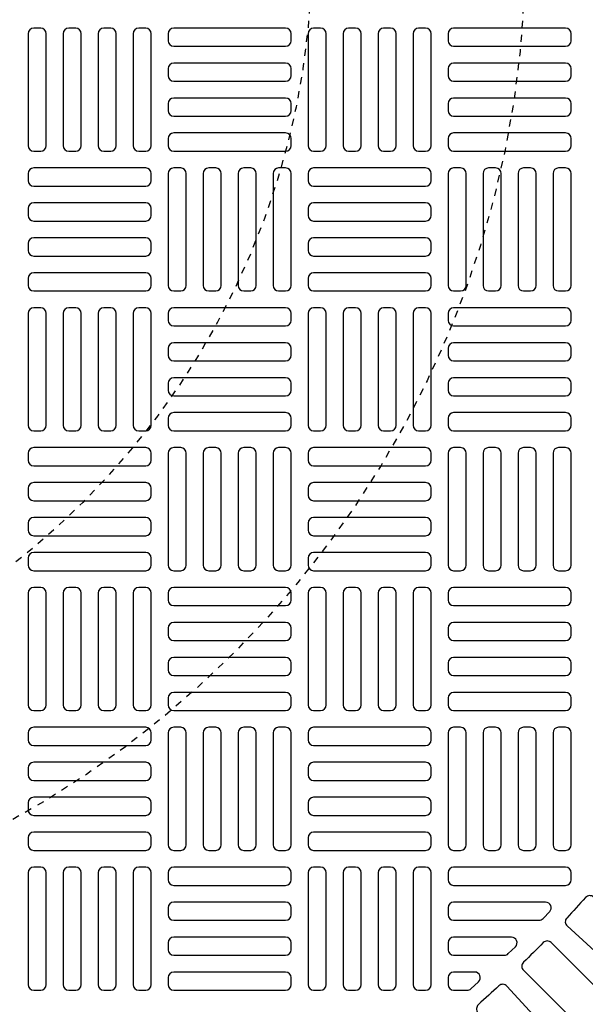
# Model space of a CAD drawing. Extents: x -285 to 5863, y 308 to 3178.
# Tile 603 of 622: x 5279 to 5287, y 1383 to 1397. Entities that reach past the tile are written whole.
import ezdxf

# ---------------------------------------------------------------- set-up
doc = ezdxf.new("R2010")
doc.units = 0
doc.header["$MEASUREMENT"] = 0
doc.linetypes.add('HIDDEN2', pattern=[0.28125, 0.1875, -0.09375])
doc.layers.get('DEFPOINTS').update_dxf_attribs({"linetype": 'CONTINUOUS'})
for name, color, linetype in [('TANK-MANHOLE-COVER-40', 2, 'CONTINUOUS'), ('TANK-MANHOLE-COVER-HATCH-40', 252, 'CONTINUOUS'), ('TANK-SLOPE', 3, 'CONTINUOUS')]:
    doc.layers.add(name, color=color, linetype=linetype)

msp = doc.modelspace()

# ---------------------------------------------------------------- linework, layer by layer
at = {"layer": 'DEFPOINTS', "color": 8, "linetype": 'HIDDEN2', "ltscale": 0.125}
msp.add_circle((5271.97805, 1398.01916), 14, dxfattribs=at)
msp.add_circle((5271.97805, 1398.01916), 14, dxfattribs=at)
msp.add_circle((5271.97805, 1398.01916), 14, dxfattribs=at)
msp.add_circle((5271.97805, 1398.01916), 14, dxfattribs=at)
at = {"layer": 'DEFPOINTS', "color": 8, "linetype": 'HIDDEN2', "ltscale": 0.5}
msp.add_circle((5271.97805, 1398.01916), 11, dxfattribs=at)
msp.add_circle((5271.97805, 1398.01916), 11, dxfattribs=at)
msp.add_circle((5271.97805, 1398.01916), 11, dxfattribs=at)
msp.add_circle((5271.97805, 1398.01916), 11, dxfattribs=at)
at = {"layer": 'TANK-MANHOLE-COVER-40', "color": 4, "linetype": 'Continuous'}
msp.add_circle((5271.97882, 1398.01916), 22.63902, dxfattribs=at)
at = {"layer": 'TANK-MANHOLE-COVER-40', "color": 1, "linetype": 'Continuous'}
msp.add_circle((5271.97882, 1398.01916), 22.44094, dxfattribs=at)
at = {"layer": 'TANK-MANHOLE-COVER-40', "color": 2, "linetype": 'Continuous'}
msp.add_circle((5271.97882, 1398.01916), 21.65354, dxfattribs=at)
at = {"layer": 'TANK-MANHOLE-COVER-HATCH-40', "linetype": 'Continuous', "flags": 128}
for points in [[(5279.06543, 1396.9168, 0.41421356), (5278.98669, 1396.83806), (5278.98669, 1395.26325, 0.41421356), (5279.06543, 1395.18451), (5279.16386, 1395.18451, 0.41421356), (5279.2426, 1395.26325), (5279.2426, 1396.83806, 0.41421356), (5279.16386, 1396.9168)], [(5279.55756, 1396.9168, 0.41421356), (5279.47882, 1396.83806), (5279.47882, 1395.26325, 0.41421356), (5279.55756, 1395.18451), (5279.65598, 1395.18451, 0.41421356), (5279.73472, 1395.26325), (5279.73472, 1396.83806, 0.41421356), (5279.65598, 1396.9168)], [(5280.04968, 1396.9168, 0.41421356), (5279.97094, 1396.83806), (5279.97094, 1395.26325, 0.41421356), (5280.04968, 1395.18451), (5280.14811, 1395.18451, 0.41421356), (5280.22685, 1395.26325), (5280.22685, 1396.83806, 0.41421356), (5280.14811, 1396.9168)], [(5280.54181, 1396.9168, 0.41421356), (5280.46307, 1396.83806), (5280.46307, 1395.26325, 0.41421356), (5280.54181, 1395.18451), (5280.64024, 1395.18451, 0.41421356), (5280.71898, 1395.26325), (5280.71898, 1396.83806, 0.41421356), (5280.64024, 1396.9168)], [(5282.68748, 1396.83806, 0.41421356), (5282.60874, 1396.9168), (5281.03394, 1396.9168, 0.41421356), (5280.9552, 1396.83806), (5280.9552, 1396.73963, 0.41421356), (5281.03394, 1396.66089), (5282.60874, 1396.66089, 0.41421356), (5282.68748, 1396.73963)], [(5283.00244, 1396.9168, 0.41421356), (5282.9237, 1396.83806), (5282.9237, 1395.26325, 0.41421356), (5283.00244, 1395.18451), (5283.10087, 1395.18451, 0.41421356), (5283.17961, 1395.26325), (5283.17961, 1396.83806, 0.41421356), (5283.10087, 1396.9168)], [(5283.49457, 1396.9168, 0.41421356), (5283.41583, 1396.83806), (5283.41583, 1395.26325, 0.41421356), (5283.49457, 1395.18451), (5283.59299, 1395.18451, 0.41421356), (5283.67173, 1395.26325), (5283.67173, 1396.83806, 0.41421356), (5283.59299, 1396.9168)], [(5283.98669, 1396.9168, 0.41421356), (5283.90795, 1396.83806), (5283.90795, 1395.26325, 0.41421356), (5283.98669, 1395.18451), (5284.08512, 1395.18451, 0.41421356), (5284.16386, 1395.26325), (5284.16386, 1396.83806, 0.41421356), (5284.08512, 1396.9168)], [(5284.47882, 1396.9168, 0.41421356), (5284.40008, 1396.83806), (5284.40008, 1395.26325, 0.41421356), (5284.47882, 1395.18451), (5284.57724, 1395.18451, 0.41421356), (5284.65598, 1395.26325), (5284.65598, 1396.83806, 0.41421356), (5284.57724, 1396.9168)], [(5286.62449, 1396.83806, 0.41421356), (5286.54575, 1396.9168), (5284.97094, 1396.9168, 0.41421356), (5284.8922, 1396.83806), (5284.8922, 1396.73963, 0.41421356), (5284.97094, 1396.66089), (5286.54575, 1396.66089, 0.41421356), (5286.62449, 1396.73963)], [(5282.68748, 1396.34593, 0.41421356), (5282.60874, 1396.42467), (5281.03394, 1396.42467, 0.41421356), (5280.9552, 1396.34593), (5280.9552, 1396.24751, 0.41421356), (5281.03394, 1396.16877), (5282.60874, 1396.16877, 0.41421356), (5282.68748, 1396.24751)], [(5286.62449, 1396.34593, 0.41421356), (5286.54575, 1396.42467), (5284.97094, 1396.42467, 0.41421356), (5284.8922, 1396.34593), (5284.8922, 1396.24751, 0.41421356), (5284.97094, 1396.16877), (5286.54575, 1396.16877, 0.41421356), (5286.62449, 1396.24751)], [(5282.68748, 1395.85381, 0.41421356), (5282.60874, 1395.93255), (5281.03394, 1395.93255, 0.41421356), (5280.9552, 1395.85381), (5280.9552, 1395.75538, 0.41421356), (5281.03394, 1395.67664), (5282.60874, 1395.67664, 0.41421356), (5282.68748, 1395.75538)], [(5286.62449, 1395.85381, 0.41421356), (5286.54575, 1395.93255), (5284.97094, 1395.93255, 0.41421356), (5284.8922, 1395.85381), (5284.8922, 1395.75538, 0.41421356), (5284.97094, 1395.67664), (5286.54575, 1395.67664, 0.41421356), (5286.62449, 1395.75538)], [(5282.68748, 1395.36168, 0.41421356), (5282.60874, 1395.44042), (5281.03394, 1395.44042, 0.41421356), (5280.9552, 1395.36168), (5280.9552, 1395.26325, 0.41421356), (5281.03394, 1395.18451), (5282.60874, 1395.18451, 0.41421356), (5282.68748, 1395.26325)], [(5286.62449, 1395.36168, 0.41421356), (5286.54575, 1395.44042), (5284.97094, 1395.44042, 0.41421356), (5284.8922, 1395.36168), (5284.8922, 1395.26325, 0.41421356), (5284.97094, 1395.18451), (5286.54575, 1395.18451, 0.41421356), (5286.62449, 1395.26325)], [(5278.98669, 1394.77113, 0.41421356), (5279.06543, 1394.69239), (5280.64024, 1394.69239, 0.41421356), (5280.71898, 1394.77113), (5280.71898, 1394.86955, 0.41421356), (5280.64024, 1394.94829), (5279.06543, 1394.94829, 0.41421356), (5278.98669, 1394.86955)], [(5281.03394, 1394.94829, 0.41421356), (5280.9552, 1394.86955), (5280.9552, 1393.29475, 0.41421356), (5281.03394, 1393.21601), (5281.13236, 1393.21601, 0.41421356), (5281.2111, 1393.29475), (5281.2111, 1394.86955, 0.41421356), (5281.13236, 1394.94829)], [(5281.52606, 1394.94829, 0.41421356), (5281.44732, 1394.86955), (5281.44732, 1393.29475, 0.41421356), (5281.52606, 1393.21601), (5281.62449, 1393.21601, 0.41421356), (5281.70323, 1393.29475), (5281.70323, 1394.86955, 0.41421356), (5281.62449, 1394.94829)], [(5282.01819, 1394.94829, 0.41421356), (5281.93945, 1394.86955), (5281.93945, 1393.29475, 0.41421356), (5282.01819, 1393.21601), (5282.11661, 1393.21601, 0.41421356), (5282.19535, 1393.29475), (5282.19535, 1394.86955, 0.41421356), (5282.11661, 1394.94829)], [(5282.51031, 1394.94829, 0.41421356), (5282.43157, 1394.86955), (5282.43157, 1393.29475, 0.41421356), (5282.51031, 1393.21601), (5282.60874, 1393.21601, 0.41421356), (5282.68748, 1393.29475), (5282.68748, 1394.86955, 0.41421356), (5282.60874, 1394.94829)], [(5282.9237, 1394.77113, 0.41421356), (5283.00244, 1394.69239), (5284.57724, 1394.69239, 0.41421356), (5284.65598, 1394.77113), (5284.65598, 1394.86955, 0.41421356), (5284.57724, 1394.94829), (5283.00244, 1394.94829, 0.41421356), (5282.9237, 1394.86955)], [(5284.97094, 1394.94829, 0.41421356), (5284.8922, 1394.86955), (5284.8922, 1393.29475, 0.41421356), (5284.97094, 1393.21601), (5285.06937, 1393.21601, 0.41421356), (5285.14811, 1393.29475), (5285.14811, 1394.86955, 0.41421356), (5285.06937, 1394.94829)], [(5285.46307, 1394.94829, 0.41421356), (5285.38433, 1394.86955), (5285.38433, 1393.29475, 0.41421356), (5285.46307, 1393.21601), (5285.5615, 1393.21601, 0.41421356), (5285.64024, 1393.29475), (5285.64024, 1394.86955, 0.41421356), (5285.5615, 1394.94829)], [(5285.9552, 1394.94829, 0.41421356), (5285.87646, 1394.86955), (5285.87646, 1393.29475, 0.41421356), (5285.9552, 1393.21601), (5286.05362, 1393.21601, 0.41421356), (5286.13236, 1393.29475), (5286.13236, 1394.86955, 0.41421356), (5286.05362, 1394.94829)], [(5286.44732, 1394.94829, 0.41421356), (5286.36858, 1394.86955), (5286.36858, 1393.29475, 0.41421356), (5286.44732, 1393.21601), (5286.54575, 1393.21601, 0.41421356), (5286.62449, 1393.29475), (5286.62449, 1394.86955, 0.41421356), (5286.54575, 1394.94829)], [(5278.98669, 1394.279, 0.41421356), (5279.06543, 1394.20026), (5280.64024, 1394.20026, 0.41421356), (5280.71898, 1394.279), (5280.71898, 1394.37743, 0.41421356), (5280.64024, 1394.45617), (5279.06543, 1394.45617, 0.41421356), (5278.98669, 1394.37743)], [(5282.9237, 1394.279, 0.41421356), (5283.00244, 1394.20026), (5284.57724, 1394.20026, 0.41421356), (5284.65598, 1394.279), (5284.65598, 1394.37743, 0.41421356), (5284.57724, 1394.45617), (5283.00244, 1394.45617, 0.41421356), (5282.9237, 1394.37743)], [(5278.98669, 1393.78688, 0.41421356), (5279.06543, 1393.70814), (5280.64024, 1393.70814, 0.41421356), (5280.71898, 1393.78688), (5280.71898, 1393.8853, 0.41421356), (5280.64024, 1393.96404), (5279.06543, 1393.96404, 0.41421356), (5278.98669, 1393.8853)], [(5282.9237, 1393.78688, 0.41421356), (5283.00244, 1393.70814), (5284.57724, 1393.70814, 0.41421356), (5284.65598, 1393.78688), (5284.65598, 1393.8853, 0.41421356), (5284.57724, 1393.96404), (5283.00244, 1393.96404, 0.41421356), (5282.9237, 1393.8853)], [(5278.98669, 1393.29475, 0.41421356), (5279.06543, 1393.21601), (5280.64024, 1393.21601, 0.41421356), (5280.71898, 1393.29475), (5280.71898, 1393.39318, 0.41421356), (5280.64024, 1393.47192), (5279.06543, 1393.47192, 0.41421356), (5278.98669, 1393.39318)], [(5282.9237, 1393.29475, 0.41421356), (5283.00244, 1393.21601), (5284.57724, 1393.21601, 0.41421356), (5284.65598, 1393.29475), (5284.65598, 1393.39318, 0.41421356), (5284.57724, 1393.47192), (5283.00244, 1393.47192, 0.41421356), (5282.9237, 1393.39318)], [(5279.06543, 1392.97979, 0.41421356), (5278.98669, 1392.90105), (5278.98669, 1391.32625, 0.41421356), (5279.06543, 1391.24751), (5279.16386, 1391.24751, 0.41421356), (5279.2426, 1391.32625), (5279.2426, 1392.90105, 0.41421356), (5279.16386, 1392.97979)], [(5279.55756, 1392.97979, 0.41421356), (5279.47882, 1392.90105), (5279.47882, 1391.32625, 0.41421356), (5279.55756, 1391.24751), (5279.65598, 1391.24751, 0.41421356), (5279.73472, 1391.32625), (5279.73472, 1392.90105, 0.41421356), (5279.65598, 1392.97979)], [(5280.04968, 1392.97979, 0.41421356), (5279.97094, 1392.90105), (5279.97094, 1391.32625, 0.41421356), (5280.04968, 1391.24751), (5280.14811, 1391.24751, 0.41421356), (5280.22685, 1391.32625), (5280.22685, 1392.90105, 0.41421356), (5280.14811, 1392.97979)], [(5280.54181, 1392.97979, 0.41421356), (5280.46307, 1392.90105), (5280.46307, 1391.32625, 0.41421356), (5280.54181, 1391.24751), (5280.64024, 1391.24751, 0.41421356), (5280.71898, 1391.32625), (5280.71898, 1392.90105, 0.41421356), (5280.64024, 1392.97979)], [(5282.68748, 1392.90105, 0.41421356), (5282.60874, 1392.97979), (5281.03394, 1392.97979, 0.41421356), (5280.9552, 1392.90105), (5280.9552, 1392.80262, 0.41421356), (5281.03394, 1392.72388), (5282.60874, 1392.72388, 0.41421356), (5282.68748, 1392.80262)], [(5283.00244, 1392.97979, 0.41421356), (5282.9237, 1392.90105), (5282.9237, 1391.32625, 0.41421356), (5283.00244, 1391.24751), (5283.10087, 1391.24751, 0.41421356), (5283.17961, 1391.32625), (5283.17961, 1392.90105, 0.41421356), (5283.10087, 1392.97979)], [(5283.49457, 1392.97979, 0.41421356), (5283.41583, 1392.90105), (5283.41583, 1391.32625, 0.41421356), (5283.49457, 1391.24751), (5283.59299, 1391.24751, 0.41421356), (5283.67173, 1391.32625), (5283.67173, 1392.90105, 0.41421356), (5283.59299, 1392.97979)], [(5283.98669, 1392.97979, 0.41421356), (5283.90795, 1392.90105), (5283.90795, 1391.32625, 0.41421356), (5283.98669, 1391.24751), (5284.08512, 1391.24751, 0.41421356), (5284.16386, 1391.32625), (5284.16386, 1392.90105, 0.41421356), (5284.08512, 1392.97979)], [(5284.47882, 1392.97979, 0.41421356), (5284.40008, 1392.90105), (5284.40008, 1391.32625, 0.41421356), (5284.47882, 1391.24751), (5284.57724, 1391.24751, 0.41421356), (5284.65598, 1391.32625), (5284.65598, 1392.90105, 0.41421356), (5284.57724, 1392.97979)], [(5286.62449, 1392.90105, 0.41421356), (5286.54575, 1392.97979), (5284.97094, 1392.97979, 0.41421356), (5284.8922, 1392.90105), (5284.8922, 1392.80262, 0.41421356), (5284.97094, 1392.72388), (5286.54575, 1392.72388, 0.41421356), (5286.62449, 1392.80262)], [(5282.68748, 1392.40892, 0.41421356), (5282.60874, 1392.48766), (5281.03394, 1392.48766, 0.41421356), (5280.9552, 1392.40892), (5280.9552, 1392.3105, 0.41421356), (5281.03394, 1392.23176), (5282.60874, 1392.23176, 0.41421356), (5282.68748, 1392.3105)], [(5286.62449, 1392.40892, 0.41421356), (5286.54575, 1392.48766), (5284.97094, 1392.48766, 0.41421356), (5284.8922, 1392.40892), (5284.8922, 1392.3105, 0.41421356), (5284.97094, 1392.23176), (5286.54575, 1392.23176, 0.41421356), (5286.62449, 1392.3105)], [(5282.68748, 1391.9168, 0.41421356), (5282.60874, 1391.99554), (5281.03394, 1391.99554, 0.41421356), (5280.9552, 1391.9168), (5280.9552, 1391.81837, 0.41421356), (5281.03394, 1391.73963), (5282.60874, 1391.73963, 0.41421356), (5282.68748, 1391.81837)], [(5286.62449, 1391.9168, 0.41421356), (5286.54575, 1391.99554), (5284.97094, 1391.99554, 0.41421356), (5284.8922, 1391.9168), (5284.8922, 1391.81837, 0.41421356), (5284.97094, 1391.73963), (5286.54575, 1391.73963, 0.41421356), (5286.62449, 1391.81837)], [(5282.68748, 1391.42467, 0.41421356), (5282.60874, 1391.50341), (5281.03394, 1391.50341, 0.41421356), (5280.9552, 1391.42467), (5280.9552, 1391.32625, 0.41421356), (5281.03394, 1391.24751), (5282.60874, 1391.24751, 0.41421356), (5282.68748, 1391.32625)], [(5286.62449, 1391.42467, 0.41421356), (5286.54575, 1391.50341), (5284.97094, 1391.50341, 0.41421356), (5284.8922, 1391.42467), (5284.8922, 1391.32625, 0.41421356), (5284.97094, 1391.24751), (5286.54575, 1391.24751, 0.41421356), (5286.62449, 1391.32625)], [(5278.98669, 1390.83412, 0.41421356), (5279.06543, 1390.75538), (5280.64024, 1390.75538, 0.41421356), (5280.71898, 1390.83412), (5280.71898, 1390.93255, 0.41421356), (5280.64024, 1391.01129), (5279.06543, 1391.01129, 0.41421356), (5278.98669, 1390.93255)], [(5281.03394, 1391.01129, 0.41421356), (5280.9552, 1390.93255), (5280.9552, 1389.35774, 0.41421356), (5281.03394, 1389.279), (5281.13236, 1389.279, 0.41421356), (5281.2111, 1389.35774), (5281.2111, 1390.93255, 0.41421356), (5281.13236, 1391.01129)], [(5281.52606, 1391.01129, 0.41421356), (5281.44732, 1390.93255), (5281.44732, 1389.35774, 0.41421356), (5281.52606, 1389.279), (5281.62449, 1389.279, 0.41421356), (5281.70323, 1389.35774), (5281.70323, 1390.93255, 0.41421356), (5281.62449, 1391.01129)], [(5282.01819, 1391.01129, 0.41421356), (5281.93945, 1390.93255), (5281.93945, 1389.35774, 0.41421356), (5282.01819, 1389.279), (5282.11661, 1389.279, 0.41421356), (5282.19535, 1389.35774), (5282.19535, 1390.93255, 0.41421356), (5282.11661, 1391.01129)], [(5282.51031, 1391.01129, 0.41421356), (5282.43157, 1390.93255), (5282.43157, 1389.35774, 0.41421356), (5282.51031, 1389.279), (5282.60874, 1389.279, 0.41421356), (5282.68748, 1389.35774), (5282.68748, 1390.93255, 0.41421356), (5282.60874, 1391.01129)], [(5282.9237, 1390.83412, 0.41421356), (5283.00244, 1390.75538), (5284.57724, 1390.75538, 0.41421356), (5284.65598, 1390.83412), (5284.65598, 1390.93255, 0.41421356), (5284.57724, 1391.01129), (5283.00244, 1391.01129, 0.41421356), (5282.9237, 1390.93255)], [(5284.97094, 1391.01129, 0.41421356), (5284.8922, 1390.93255), (5284.8922, 1389.35774, 0.41421356), (5284.97094, 1389.279), (5285.06937, 1389.279, 0.41421356), (5285.14811, 1389.35774), (5285.14811, 1390.93255, 0.41421356), (5285.06937, 1391.01129)], [(5285.46307, 1391.01129, 0.41421356), (5285.38433, 1390.93255), (5285.38433, 1389.35774, 0.41421356), (5285.46307, 1389.279), (5285.5615, 1389.279, 0.41421356), (5285.64024, 1389.35774), (5285.64024, 1390.93255, 0.41421356), (5285.5615, 1391.01129)], [(5285.9552, 1391.01129, 0.41421356), (5285.87646, 1390.93255), (5285.87646, 1389.35774, 0.41421356), (5285.9552, 1389.279), (5286.05362, 1389.279, 0.41421356), (5286.13236, 1389.35774), (5286.13236, 1390.93255, 0.41421356), (5286.05362, 1391.01129)], [(5286.44732, 1391.01129, 0.41421356), (5286.36858, 1390.93255), (5286.36858, 1389.35774, 0.41421356), (5286.44732, 1389.279), (5286.54575, 1389.279, 0.41421356), (5286.62449, 1389.35774), (5286.62449, 1390.93255, 0.41421356), (5286.54575, 1391.01129)], [(5278.98669, 1390.34199, 0.41421356), (5279.06543, 1390.26325), (5280.64024, 1390.26325, 0.41421356), (5280.71898, 1390.34199), (5280.71898, 1390.44042, 0.41421356), (5280.64024, 1390.51916), (5279.06543, 1390.51916, 0.41421356), (5278.98669, 1390.44042)], [(5282.9237, 1390.34199, 0.41421356), (5283.00244, 1390.26325), (5284.57724, 1390.26325, 0.41421356), (5284.65598, 1390.34199), (5284.65598, 1390.44042, 0.41421356), (5284.57724, 1390.51916), (5283.00244, 1390.51916, 0.41421356), (5282.9237, 1390.44042)], [(5278.98669, 1389.84987, 0.41421356), (5279.06543, 1389.77113), (5280.64024, 1389.77113, 0.41421356), (5280.71898, 1389.84987), (5280.71898, 1389.94829, 0.41421356), (5280.64024, 1390.02703), (5279.06543, 1390.02703, 0.41421356), (5278.98669, 1389.94829)], [(5282.9237, 1389.84987, 0.41421356), (5283.00244, 1389.77113), (5284.57724, 1389.77113, 0.41421356), (5284.65598, 1389.84987), (5284.65598, 1389.94829, 0.41421356), (5284.57724, 1390.02703), (5283.00244, 1390.02703, 0.41421356), (5282.9237, 1389.94829)], [(5278.98669, 1389.35774, 0.41421356), (5279.06543, 1389.279), (5280.64024, 1389.279, 0.41421356), (5280.71898, 1389.35774), (5280.71898, 1389.45617, 0.41421356), (5280.64024, 1389.53491), (5279.06543, 1389.53491, 0.41421356), (5278.98669, 1389.45617)], [(5282.9237, 1389.35774, 0.41421356), (5283.00244, 1389.279), (5284.57724, 1389.279, 0.41421356), (5284.65598, 1389.35774), (5284.65598, 1389.45617, 0.41421356), (5284.57724, 1389.53491), (5283.00244, 1389.53491, 0.41421356), (5282.9237, 1389.45617)], [(5279.06543, 1389.04278, 0.41421356), (5278.98669, 1388.96404), (5278.98669, 1387.38924, 0.41421356), (5279.06543, 1387.3105), (5279.16386, 1387.3105, 0.41421356), (5279.2426, 1387.38924), (5279.2426, 1388.96404, 0.41421356), (5279.16386, 1389.04278)], [(5279.55756, 1389.04278, 0.41421356), (5279.47882, 1388.96404), (5279.47882, 1387.38924, 0.41421356), (5279.55756, 1387.3105), (5279.65598, 1387.3105, 0.41421356), (5279.73472, 1387.38924), (5279.73472, 1388.96404, 0.41421356), (5279.65598, 1389.04278)], [(5280.04968, 1389.04278, 0.41421356), (5279.97094, 1388.96404), (5279.97094, 1387.38924, 0.41421356), (5280.04968, 1387.3105), (5280.14811, 1387.3105, 0.41421356), (5280.22685, 1387.38924), (5280.22685, 1388.96404, 0.41421356), (5280.14811, 1389.04278)], [(5280.54181, 1389.04278, 0.41421356), (5280.46307, 1388.96404), (5280.46307, 1387.38924, 0.41421356), (5280.54181, 1387.3105), (5280.64024, 1387.3105, 0.41421356), (5280.71898, 1387.38924), (5280.71898, 1388.96404, 0.41421356), (5280.64024, 1389.04278)], [(5282.68748, 1388.96404, 0.41421356), (5282.60874, 1389.04278), (5281.03394, 1389.04278, 0.41421356), (5280.9552, 1388.96404), (5280.9552, 1388.86562, 0.41421356), (5281.03394, 1388.78688), (5282.60874, 1388.78688, 0.41421356), (5282.68748, 1388.86562)], [(5283.00244, 1389.04278, 0.41421356), (5282.9237, 1388.96404), (5282.9237, 1387.38924, 0.41421356), (5283.00244, 1387.3105), (5283.10087, 1387.3105, 0.41421356), (5283.17961, 1387.38924), (5283.17961, 1388.96404, 0.41421356), (5283.10087, 1389.04278)], [(5283.49457, 1389.04278, 0.41421356), (5283.41583, 1388.96404), (5283.41583, 1387.38924, 0.41421356), (5283.49457, 1387.3105), (5283.59299, 1387.3105, 0.41421356), (5283.67173, 1387.38924), (5283.67173, 1388.96404, 0.41421356), (5283.59299, 1389.04278)], [(5283.98669, 1389.04278, 0.41421356), (5283.90795, 1388.96404), (5283.90795, 1387.38924, 0.41421356), (5283.98669, 1387.3105), (5284.08512, 1387.3105, 0.41421356), (5284.16386, 1387.38924), (5284.16386, 1388.96404, 0.41421356), (5284.08512, 1389.04278)], [(5284.47882, 1389.04278, 0.41421356), (5284.40008, 1388.96404), (5284.40008, 1387.38924, 0.41421356), (5284.47882, 1387.3105), (5284.57724, 1387.3105, 0.41421356), (5284.65598, 1387.38924), (5284.65598, 1388.96404, 0.41421356), (5284.57724, 1389.04278)], [(5286.62449, 1388.96404, 0.41421356), (5286.54575, 1389.04278), (5284.97094, 1389.04278, 0.41421356), (5284.8922, 1388.96404), (5284.8922, 1388.86562, 0.41421356), (5284.97094, 1388.78688), (5286.54575, 1388.78688, 0.41421356), (5286.62449, 1388.86562)], [(5282.68748, 1388.47192, 0.41421356), (5282.60874, 1388.55066), (5281.03394, 1388.55066, 0.41421356), (5280.9552, 1388.47192), (5280.9552, 1388.37349, 0.41421356), (5281.03394, 1388.29475), (5282.60874, 1388.29475, 0.41421356), (5282.68748, 1388.37349)], [(5286.62449, 1388.47192, 0.41421356), (5286.54575, 1388.55066), (5284.97094, 1388.55066, 0.41421356), (5284.8922, 1388.47192), (5284.8922, 1388.37349, 0.41421356), (5284.97094, 1388.29475), (5286.54575, 1388.29475, 0.41421356), (5286.62449, 1388.37349)], [(5282.68748, 1387.97979, 0.41421356), (5282.60874, 1388.05853), (5281.03394, 1388.05853, 0.41421356), (5280.9552, 1387.97979), (5280.9552, 1387.88136, 0.41421356), (5281.03394, 1387.80262), (5282.60874, 1387.80262, 0.41421356), (5282.68748, 1387.88136)], [(5286.62449, 1387.97979, 0.41421356), (5286.54575, 1388.05853), (5284.97094, 1388.05853, 0.41421356), (5284.8922, 1387.97979), (5284.8922, 1387.88136, 0.41421356), (5284.97094, 1387.80262), (5286.54575, 1387.80262, 0.41421356), (5286.62449, 1387.88136)], [(5282.68748, 1387.48766, 0.41421356), (5282.60874, 1387.5664), (5281.03394, 1387.5664, 0.41421356), (5280.9552, 1387.48766), (5280.9552, 1387.38924, 0.41421356), (5281.03394, 1387.3105), (5282.60874, 1387.3105, 0.41421356), (5282.68748, 1387.38924)], [(5286.62449, 1387.48766, 0.41421356), (5286.54575, 1387.5664), (5284.97094, 1387.5664, 0.41421356), (5284.8922, 1387.48766), (5284.8922, 1387.38924, 0.41421356), (5284.97094, 1387.3105), (5286.54575, 1387.3105, 0.41421356), (5286.62449, 1387.38924)], [(5278.98669, 1386.89711, 0.41421356), (5279.06543, 1386.81837), (5280.64024, 1386.81837, 0.41421356), (5280.71898, 1386.89711), (5280.71898, 1386.99554, 0.41421356), (5280.64024, 1387.07428), (5279.06543, 1387.07428, 0.41421356), (5278.98669, 1386.99554)], [(5281.03394, 1387.07428, 0.41421356), (5280.9552, 1386.99554), (5280.9552, 1385.42073, 0.41421356), (5281.03394, 1385.34199), (5281.13236, 1385.34199, 0.41421356), (5281.2111, 1385.42073), (5281.2111, 1386.99554, 0.41421356), (5281.13236, 1387.07428)], [(5281.52606, 1387.07428, 0.41421356), (5281.44732, 1386.99554), (5281.44732, 1385.42073, 0.41421356), (5281.52606, 1385.34199), (5281.62449, 1385.34199, 0.41421356), (5281.70323, 1385.42073), (5281.70323, 1386.99554, 0.41421356), (5281.62449, 1387.07428)], [(5282.01819, 1387.07428, 0.41421356), (5281.93945, 1386.99554), (5281.93945, 1385.42073, 0.41421356), (5282.01819, 1385.34199), (5282.11661, 1385.34199, 0.41421356), (5282.19535, 1385.42073), (5282.19535, 1386.99554, 0.41421356), (5282.11661, 1387.07428)], [(5282.51031, 1387.07428, 0.41421356), (5282.43157, 1386.99554), (5282.43157, 1385.42073, 0.41421356), (5282.51031, 1385.34199), (5282.60874, 1385.34199, 0.41421356), (5282.68748, 1385.42073), (5282.68748, 1386.99554, 0.41421356), (5282.60874, 1387.07428)], [(5282.9237, 1386.89711, 0.41421356), (5283.00244, 1386.81837), (5284.57724, 1386.81837, 0.41421356), (5284.65598, 1386.89711), (5284.65598, 1386.99554, 0.41421356), (5284.57724, 1387.07428), (5283.00244, 1387.07428, 0.41421356), (5282.9237, 1386.99554)], [(5284.97094, 1387.07428, 0.41421356), (5284.8922, 1386.99554), (5284.8922, 1385.42073, 0.41421356), (5284.97094, 1385.34199), (5285.06937, 1385.34199, 0.41421356), (5285.14811, 1385.42073), (5285.14811, 1386.99554, 0.41421356), (5285.06937, 1387.07428)], [(5285.46307, 1387.07428, 0.41421356), (5285.38433, 1386.99554), (5285.38433, 1385.42073, 0.41421356), (5285.46307, 1385.34199), (5285.5615, 1385.34199, 0.41421356), (5285.64024, 1385.42073), (5285.64024, 1386.99554, 0.41421356), (5285.5615, 1387.07428)], [(5285.9552, 1387.07428, 0.41421356), (5285.87646, 1386.99554), (5285.87646, 1385.42073, 0.41421356), (5285.9552, 1385.34199), (5286.05362, 1385.34199, 0.41421356), (5286.13236, 1385.42073), (5286.13236, 1386.99554, 0.41421356), (5286.05362, 1387.07428)], [(5286.44732, 1387.07428, 0.41421356), (5286.36858, 1386.99554), (5286.36858, 1385.42073, 0.41421356), (5286.44732, 1385.34199), (5286.54575, 1385.34199, 0.41421356), (5286.62449, 1385.42073), (5286.62449, 1386.99554, 0.41421356), (5286.54575, 1387.07428)], [(5278.98669, 1386.40499, 0.41421356), (5279.06543, 1386.32625), (5280.64024, 1386.32625, 0.41421356), (5280.71898, 1386.40499), (5280.71898, 1386.50341, 0.41421356), (5280.64024, 1386.58215), (5279.06543, 1386.58215, 0.41421356), (5278.98669, 1386.50341)], [(5282.9237, 1386.40499, 0.41421356), (5283.00244, 1386.32625), (5284.57724, 1386.32625, 0.41421356), (5284.65598, 1386.40499), (5284.65598, 1386.50341, 0.41421356), (5284.57724, 1386.58215), (5283.00244, 1386.58215, 0.41421356), (5282.9237, 1386.50341)], [(5278.98669, 1385.91286, 0.41421356), (5279.06543, 1385.83412), (5280.64024, 1385.83412, 0.41421356), (5280.71898, 1385.91286), (5280.71898, 1386.01129, 0.41421356), (5280.64024, 1386.09003), (5279.06543, 1386.09003, 0.41421356), (5278.98669, 1386.01129)], [(5282.9237, 1385.91286, 0.41421356), (5283.00244, 1385.83412), (5284.57724, 1385.83412, 0.41421356), (5284.65598, 1385.91286), (5284.65598, 1386.01129, 0.41421356), (5284.57724, 1386.09003), (5283.00244, 1386.09003, 0.41421356), (5282.9237, 1386.01129)], [(5278.98669, 1385.42073, 0.41421356), (5279.06543, 1385.34199), (5280.64024, 1385.34199, 0.41421356), (5280.71898, 1385.42073), (5280.71898, 1385.51916, 0.41421356), (5280.64024, 1385.5979), (5279.06543, 1385.5979, 0.41421356), (5278.98669, 1385.51916)], [(5282.9237, 1385.42073, 0.41421356), (5283.00244, 1385.34199), (5284.57724, 1385.34199, 0.41421356), (5284.65598, 1385.42073), (5284.65598, 1385.51916, 0.41421356), (5284.57724, 1385.5979), (5283.00244, 1385.5979, 0.41421356), (5282.9237, 1385.51916)], [(5279.06543, 1385.10577, 0.41421356), (5278.98669, 1385.02703), (5278.98669, 1383.45223, 0.41421356), (5279.06543, 1383.37349), (5279.16386, 1383.37349, 0.41421356), (5279.2426, 1383.45223), (5279.2426, 1385.02703, 0.41421356), (5279.16386, 1385.10577)], [(5279.55756, 1385.10577, 0.41421356), (5279.47882, 1385.02703), (5279.47882, 1383.45223, 0.41421356), (5279.55756, 1383.37349), (5279.65598, 1383.37349, 0.41421356), (5279.73472, 1383.45223), (5279.73472, 1385.02703, 0.41421356), (5279.65598, 1385.10577)], [(5280.04968, 1385.10577, 0.41421356), (5279.97094, 1385.02703), (5279.97094, 1383.45223, 0.41421356), (5280.04968, 1383.37349), (5280.14811, 1383.37349, 0.41421356), (5280.22685, 1383.45223), (5280.22685, 1385.02703, 0.41421356), (5280.14811, 1385.10577)], [(5280.54181, 1385.10577, 0.41421356), (5280.46307, 1385.02703), (5280.46307, 1383.45223, 0.41421356), (5280.54181, 1383.37349), (5280.64024, 1383.37349, 0.41421356), (5280.71898, 1383.45223), (5280.71898, 1385.02703, 0.41421356), (5280.64024, 1385.10577)], [(5282.68748, 1385.02703, 0.41421356), (5282.60874, 1385.10577), (5281.03394, 1385.10577, 0.41421356), (5280.9552, 1385.02703), (5280.9552, 1384.92861, 0.41421356), (5281.03394, 1384.84987), (5282.60874, 1384.84987, 0.41421356), (5282.68748, 1384.92861)], [(5283.00244, 1385.10577, 0.41421356), (5282.9237, 1385.02703), (5282.9237, 1383.45223, 0.41421356), (5283.00244, 1383.37349), (5283.10087, 1383.37349, 0.41421356), (5283.17961, 1383.45223), (5283.17961, 1385.02703, 0.41421356), (5283.10087, 1385.10577)], [(5283.49457, 1385.10577, 0.41421356), (5283.41583, 1385.02703), (5283.41583, 1383.45223, 0.41421356), (5283.49457, 1383.37349), (5283.59299, 1383.37349, 0.41421356), (5283.67173, 1383.45223), (5283.67173, 1385.02703, 0.41421356), (5283.59299, 1385.10577)], [(5283.98669, 1385.10577, 0.41421356), (5283.90795, 1385.02703), (5283.90795, 1383.45223, 0.41421356), (5283.98669, 1383.37349), (5284.08512, 1383.37349, 0.41421356), (5284.16386, 1383.45223), (5284.16386, 1385.02703, 0.41421356), (5284.08512, 1385.10577)], [(5284.47882, 1385.10577, 0.41421356), (5284.40008, 1385.02703), (5284.40008, 1383.45223, 0.41421356), (5284.47882, 1383.37349), (5284.57724, 1383.37349, 0.41421356), (5284.65598, 1383.45223), (5284.65598, 1385.02703, 0.41421356), (5284.57724, 1385.10577)], [(5282.68748, 1384.53491, 0.41421356), (5282.60874, 1384.61365), (5281.03394, 1384.61365, 0.41421356), (5280.9552, 1384.53491), (5280.9552, 1384.43648, 0.41421356), (5281.03394, 1384.35774), (5282.60874, 1384.35774, 0.41421356), (5282.68748, 1384.43648)], [(5282.68748, 1384.04278, 0.41421356), (5282.60874, 1384.12152), (5281.03394, 1384.12152, 0.41421356), (5280.9552, 1384.04278), (5280.9552, 1383.94436, 0.41421356), (5281.03394, 1383.86562), (5282.60874, 1383.86562, 0.41421356), (5282.68748, 1383.94436)], [(5282.68748, 1383.55066, 0.41421356), (5282.60874, 1383.6294), (5281.03394, 1383.6294, 0.41421356), (5280.9552, 1383.55066), (5280.9552, 1383.45223, 0.41421356), (5281.03394, 1383.37349), (5282.60874, 1383.37349, 0.41421356), (5282.68748, 1383.45223)]]:
    msp.add_lwpolyline(points, format="xyb", close=True, dxfattribs=at)
at = {"layer": 'TANK-MANHOLE-COVER-HATCH-40', "linetype": 'Continuous'}
for points in [[(5286.62449, 1385.02703, 0.41421356), (5286.54575, 1385.10577), (5284.97094, 1385.10577, 0.41421356), (5284.8922, 1385.02703), (5284.8922, 1384.92861, 0.41421356), (5284.97094, 1384.84987), (5286.54575, 1384.84987, 0.41421356), (5286.62449, 1384.92861)], [(5286.56649, 1384.27822), (5287.72827, 1383.21365), (5288.10064, 1383.62002), (5286.93887, 1384.6846, 0.41709369), (5286.8271, 1384.67917, -0.00491171), (5286.56216, 1384.39004, 0.41709369)], [(5286.26505, 1384.61365), (5284.97094, 1384.61365), (5284.97094, 1384.61365, 0.41421356), (5284.8922, 1384.53491), (5284.8922, 1384.43648), (5284.8922, 1384.43648, 0.41421356), (5284.97094, 1384.35774), (5286.17222, 1384.35774, 0.20651443), (5286.2295, 1384.38245), (5286.32233, 1384.48088, 0.6576677)], [(5285.7839, 1384.12152), (5284.97094, 1384.12152), (5284.97094, 1384.12152, 0.41421356), (5284.8922, 1384.04278), (5284.8922, 1383.94436), (5284.8922, 1383.94436, 0.41421356), (5284.97094, 1383.86562), (5285.68435, 1383.86562, 0.19743793), (5285.73971, 1383.88836), (5285.83926, 1383.98679, 0.67023271)], [(5285.26713, 1383.6294), (5284.97094, 1383.6294), (5284.97094, 1383.6294, 0.41421356), (5284.8922, 1383.55066), (5284.8922, 1383.45223), (5284.8922, 1383.45223, 0.41421356), (5284.97094, 1383.37349), (5285.16011, 1383.37349, 0.1880618), (5285.21341, 1383.39427), (5285.32043, 1383.4927, 0.68341411)], [(5285.31338, 1383.05911), (5286.37796, 1381.89733), (5286.78433, 1382.26971), (5285.71975, 1383.43149, 0.41709369), (5285.60794, 1383.43582, -0.00491171), (5285.31881, 1383.17088, 0.41709369)]]:
    msp.add_lwpolyline(points, format="xyb", close=True, dxfattribs=at)
msp.add_lwpolyline([(5286.23108, 1384.04419, -0.00491171), (5285.95379, 1383.7669, 0.41709369), (5285.95324, 1383.655), (5287.06747, 1382.54076), (5287.45722, 1382.9305), (5286.34298, 1384.04474, 0.41709369), (5286.23108, 1384.04419)], format="xyb", dxfattribs=at)
at = {"layer": 'TANK-SLOPE'}
msp.add_lwpolyline([(5283.57379, 1365.37841), (5327.52712, 1380.99195, 0.70597857), (5327.52765, 1415.04464), (5283.5748, 1430.65955, 1.41647358)], format="xyb", close=True, dxfattribs=at)

doc.saveas('drawing.dxf')
